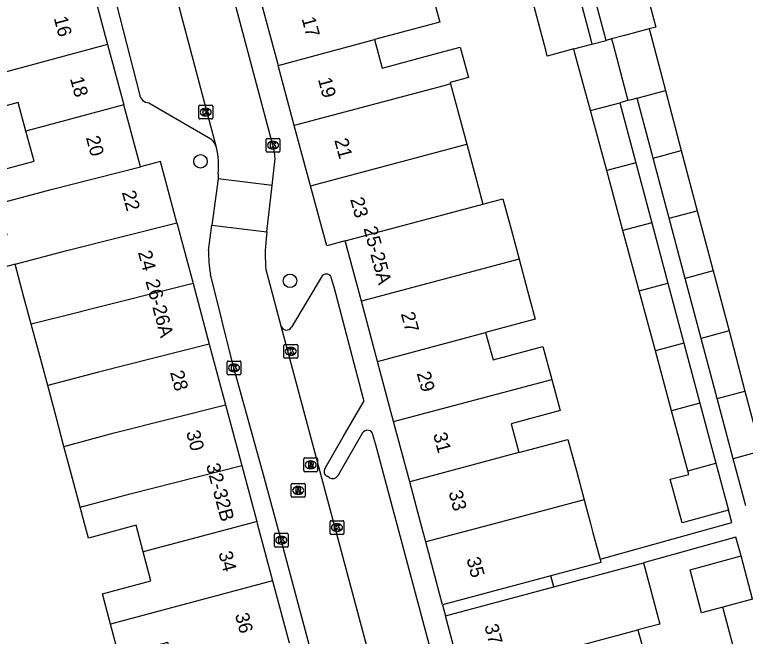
# Model space of a CAD drawing. Extents: x 162542 to 163144, y 380786 to 381511.
# Drawn here: x 162917.9 to 162970.8, y 380991.8 to 381036.9 of the extents above; entities that cross this region are included whole.
import ezdxf

# ---------------------------------------------------------------- set-up
doc = ezdxf.new("R2010")
doc.units = 0
for name, color, linetype in [('IMGEO_Boom', 7, 'Continuous'), ('IMGEO_Kolk', 7, 'Continuous'), ('IMGEO_Pand', 7, 'Continuous'), ('IMGEO_Pand_nummerreeks', 7, 'Continuous'), ('IMGEO_Pand_overbouw', 7, 'Continuous'), ('IMGEO_Rijbaan_lokaal_open', 7, 'Continuous'), ('IMGEO_Rioolput', 7, 'Continuous'), ('IMGEO_Voetpad_open', 7, 'Continuous')]:
    doc.layers.add(name, color=color, linetype=linetype)

msp = doc.modelspace()

# ---------------------------------------------------------------- linework, layer by layer
at = {"layer": 'IMGEO_Boom'}
for centre in [(162931.348, 381026.255), (162937.837, 381017.59)]:
    msp.add_circle(centre, 0.489, dxfattribs=at)
at = {"layer": 'IMGEO_Kolk'}
for p, q in [((162931.232, 381029.4), (162931.232, 381030.252)), ((162931.307, 381030.326), (162932.159, 381030.326)), ((162931.72, 381030.106), (162931.745, 381030.106)), ((162932.233, 381030.252), (162932.233, 381029.4)), ((162932.159, 381029.326), (162931.307, 381029.326)), ((162931.743, 381029.546), (162931.718, 381029.546)), ((162936.109, 381026.995), (162936.109, 381027.847)), ((162936.184, 381027.921), (162937.036, 381027.921)), ((162937.11, 381027.847), (162937.11, 381026.995)), ((162936.597, 381027.701), (162936.622, 381027.701)), ((162937.036, 381026.921), (162936.184, 381026.921)), ((162936.62, 381027.141), (162936.595, 381027.141)), ((162937.395, 381012.052), (162937.395, 381012.904)), ((162937.47, 381012.978), (162938.322, 381012.978)), ((162938.396, 381012.904), (162938.396, 381012.052)), ((162937.883, 381012.758), (162937.908, 381012.758)), ((162938.322, 381011.978), (162937.47, 381011.978)), ((162937.906, 381012.198), (162937.881, 381012.198)), ((162933.282, 381010.848), (162933.282, 381011.7)), ((162933.357, 381011.774), (162934.209, 381011.774)), ((162933.77, 381011.554), (162933.795, 381011.554)), ((162934.283, 381011.7), (162934.283, 381010.848)), ((162934.209, 381010.774), (162933.357, 381010.774)), ((162933.793, 381010.994), (162933.768, 381010.994)), ((162940.818, 381000.196), (162941.67, 381000.196)), ((162940.743, 380999.27), (162940.743, 381000.122)), ((162941.231, 380999.976), (162941.256, 380999.976)), ((162941.744, 381000.122), (162941.744, 380999.27)), ((162936.707, 380998.353), (162936.707, 380999.205)), ((162936.782, 380999.279), (162937.634, 380999.279)), ((162937.708, 380999.205), (162937.708, 380998.353)), ((162941.67, 380999.196), (162940.818, 380999.196)), ((162941.254, 380999.416), (162941.229, 380999.416)), ((162937.195, 380999.059), (162937.22, 380999.059)), ((162937.634, 380998.279), (162936.782, 380998.279)), ((162937.218, 380998.499), (162937.193, 380998.499))]:
    msp.add_line(p, q, dxfattribs=at)
for points in [[(162931.232, 381029.4), (162931.232, 381030.252)], [(162931.307, 381030.326), (162932.159, 381030.326)], [(162931.553, 381030.026), (162931.676, 381030.026), (162931.676, 381029.875), (162931.806, 381030.026), (162931.97, 381030.026), (162931.824, 381029.875), (162931.977, 381029.626), (162931.825, 381029.626), (162931.74, 381029.79), (162931.676, 381029.723), (162931.676, 381029.626), (162931.553, 381029.626), (162931.553, 381030.026)], [(162932.233, 381030.252), (162932.233, 381029.4)], [(162932.159, 381029.326), (162931.307, 381029.326)], [(162936.109, 381026.995), (162936.109, 381027.847)], [(162936.184, 381027.921), (162937.036, 381027.921)], [(162937.11, 381027.847), (162937.11, 381026.995)], [(162936.43, 381027.621), (162936.553, 381027.621), (162936.553, 381027.47), (162936.683, 381027.621), (162936.847, 381027.621), (162936.701, 381027.47), (162936.854, 381027.221), (162936.702, 381027.221), (162936.617, 381027.385), (162936.553, 381027.318), (162936.553, 381027.221), (162936.43, 381027.221), (162936.43, 381027.621)], [(162937.036, 381026.921), (162936.184, 381026.921)], [(162937.395, 381012.052), (162937.395, 381012.904)], [(162937.47, 381012.978), (162938.322, 381012.978)], [(162938.396, 381012.904), (162938.396, 381012.052)], [(162937.716, 381012.678), (162937.839, 381012.678), (162937.839, 381012.527), (162937.969, 381012.678), (162938.133, 381012.678), (162937.987, 381012.527), (162938.14, 381012.278), (162937.988, 381012.278), (162937.903, 381012.442), (162937.839, 381012.375), (162937.839, 381012.278), (162937.716, 381012.278), (162937.716, 381012.678)], [(162938.322, 381011.978), (162937.47, 381011.978)], [(162933.282, 381010.848), (162933.282, 381011.7)], [(162933.357, 381011.774), (162934.209, 381011.774)], [(162933.603, 381011.474), (162933.726, 381011.474), (162933.726, 381011.323), (162933.856, 381011.474), (162934.02, 381011.474), (162933.874, 381011.323), (162934.027, 381011.074), (162933.875, 381011.074), (162933.79, 381011.238), (162933.726, 381011.171), (162933.726, 381011.074), (162933.603, 381011.074), (162933.603, 381011.474)], [(162934.283, 381011.7), (162934.283, 381010.848)], [(162934.209, 381010.774), (162933.357, 381010.774)], [(162940.818, 381000.196), (162941.67, 381000.196)], [(162940.743, 380999.27), (162940.743, 381000.122)], [(162941.064, 380999.896), (162941.187, 380999.896), (162941.187, 380999.745), (162941.317, 380999.896), (162941.481, 380999.896), (162941.335, 380999.745), (162941.488, 380999.496), (162941.336, 380999.496), (162941.251, 380999.66), (162941.187, 380999.593), (162941.187, 380999.496), (162941.064, 380999.496), (162941.064, 380999.896)], [(162941.744, 381000.122), (162941.744, 380999.27)], [(162936.707, 380998.353), (162936.707, 380999.205)], [(162936.782, 380999.279), (162937.634, 380999.279)], [(162937.708, 380999.205), (162937.708, 380998.353)], [(162941.67, 380999.196), (162940.818, 380999.196)], [(162937.028, 380998.979), (162937.151, 380998.979), (162937.151, 380998.828), (162937.281, 380998.979), (162937.445, 380998.979), (162937.299, 380998.828), (162937.452, 380998.579), (162937.3, 380998.579), (162937.215, 380998.743), (162937.151, 380998.676), (162937.151, 380998.579), (162937.028, 380998.579), (162937.028, 380998.979)], [(162937.634, 380998.279), (162936.782, 380998.279)]]:
    msp.add_lwpolyline(points, dxfattribs=at)
for centre, start, end in [((162931.309, 381030.25), 91.552, 178.448), ((162931.309, 381030.25), 91.552, 178.448), ((162932.157, 381030.25), 1.552, 88.448), ((162932.157, 381030.25), 1.552, 88.448), ((162931.309, 381029.402), 181.552, 268.448), ((162931.309, 381029.402), 181.552, 268.448), ((162932.157, 381029.402), 271.552, 358.448), ((162932.157, 381029.402), 271.552, 358.448), ((162936.186, 381027.845), 91.552, 178.448), ((162936.186, 381027.845), 91.552, 178.448), ((162937.034, 381027.845), 1.552, 88.448), ((162937.034, 381027.845), 1.552, 88.448), ((162936.186, 381026.997), 181.552, 268.448), ((162936.186, 381026.997), 181.552, 268.448), ((162937.034, 381026.997), 271.552, 358.448), ((162937.034, 381026.997), 271.552, 358.448), ((162937.472, 381012.902), 91.552, 178.448), ((162937.472, 381012.902), 91.552, 178.448), ((162938.32, 381012.902), 1.552, 88.448), ((162938.32, 381012.902), 1.552, 88.448), ((162937.472, 381012.054), 181.552, 268.448), ((162937.472, 381012.054), 181.552, 268.448), ((162938.32, 381012.054), 271.552, 358.448), ((162938.32, 381012.054), 271.552, 358.448), ((162933.359, 381011.698), 91.552, 178.448), ((162933.359, 381011.698), 91.552, 178.448), ((162934.207, 381011.698), 1.552, 88.448), ((162934.207, 381011.698), 1.552, 88.448), ((162933.359, 381010.85), 181.552, 268.448), ((162933.359, 381010.85), 181.552, 268.448), ((162934.207, 381010.85), 271.552, 358.448), ((162934.207, 381010.85), 271.552, 358.448), ((162940.82, 381000.12), 91.552, 178.448), ((162940.82, 381000.12), 91.552, 178.448), ((162941.668, 381000.12), 1.552, 88.448), ((162941.668, 381000.12), 1.552, 88.448), ((162936.784, 380999.203), 91.552, 178.448), ((162936.784, 380999.203), 91.552, 178.448), ((162937.632, 380999.203), 1.552, 88.448), ((162937.632, 380999.203), 1.552, 88.448), ((162940.82, 380999.272), 181.552, 268.448), ((162940.82, 380999.272), 181.552, 268.448), ((162941.668, 380999.272), 271.552, 358.448), ((162941.668, 380999.272), 271.552, 358.448), ((162936.784, 380998.355), 181.552, 268.448), ((162936.784, 380998.355), 181.552, 268.448), ((162937.632, 380998.355), 271.552, 358.448), ((162937.632, 380998.355), 271.552, 358.448)]:
    msp.add_arc(centre, 0.0765, start, end, dxfattribs=at)
for centre, major_axis, ratio, start_param, end_param in [((162931.719, 381029.826), (-0.387, 0.002), 0.722429, 4.712389, 7.853982), ((162931.744, 381029.826), (-0.39, 0.002), 0.717154, 1.570796, 4.712389), ((162936.596, 381027.421), (-0.387, 0.002), 0.722429, 4.712389, 7.853982), ((162936.621, 381027.421), (-0.39, 0.002), 0.717154, 1.570796, 4.712389), ((162937.882, 381012.478), (-0.387, 0.002), 0.722429, 4.712389, 7.853982), ((162937.907, 381012.478), (-0.39, 0.002), 0.717154, 1.570796, 4.712389), ((162933.769, 381011.274), (-0.387, 0.002), 0.722429, 4.712389, 7.853982), ((162933.794, 381011.274), (-0.39, 0.002), 0.717154, 1.570796, 4.712389), ((162941.23, 380999.696), (-0.387, 0.002), 0.722429, 4.712389, 7.853982), ((162941.255, 380999.696), (-0.39, 0.002), 0.717154, 1.570796, 4.712389), ((162937.194, 380998.779), (-0.387, 0.002), 0.722429, 4.712389, 7.853982), ((162937.219, 380998.779), (-0.39, 0.002), 0.717154, 1.570796, 4.712389)]:
    msp.add_ellipse(centre, major_axis=major_axis, ratio=ratio, start_param=start_param, end_param=end_param, dxfattribs=at)
at = {"layer": 'IMGEO_Pand'}
for points in [[(162948.459, 381040.963), (162949.028, 381038.832), (162948.105, 381038.583), (162948.703, 381036.351), (162943.972, 381035.083)], [(162963.202, 381040.328), (162964.368, 381035.987), (162963.874, 381035.856)], [(162960.767, 381035.03), (162959.598, 381039.377)], [(162923.447, 381039.073), (162924.619, 381034.718)], [(162958.601, 381039.004), (162959.614, 381035.173), (162959.725, 381034.754)], [(162958.412, 381034.405), (162956.483, 381033.893), (162956.372, 381034.312), (162955.361, 381038.136)], [(162935.804, 381037.57), (162936.977, 381033.208)], [(162963.874, 381035.856), (162962.089, 381035.382), (162961.144, 381035.131)], [(162963.874, 381035.856), (162963.988, 381035.424), (162965.053, 381031.394)], [(162961.144, 381035.131), (162960.767, 381035.03)], [(162961.144, 381035.131), (162961.253, 381034.719), (162962.325, 381030.661)], [(162924.619, 381034.718), (162911.91, 381031.297)], [(162924.619, 381034.718), (162925.791, 381030.363)], [(162936.977, 381033.208), (162943.972, 381035.083)], [(162943.972, 381035.083), (162944.526, 381033.023), (162948.262, 381034.028), (162950.183, 381034.545), (162950.778, 381032.332), (162949.445, 381031.973), (162949.473, 381031.868)], [(162958.412, 381034.405), (162959.725, 381034.754)], [(162959.725, 381034.754), (162960.767, 381035.03)], [(162959.62, 381029.933), (162958.518, 381034.014), (162958.412, 381034.405)], [(162938.151, 381028.847), (162936.977, 381033.208)], [(162949.473, 381031.868), (162948.994, 381031.739), (162938.151, 381028.847)], [(162949.473, 381031.868), (162950.097, 381029.549), (162950.648, 381027.502)], [(162918.701, 381028.454), (162918.145, 381030.518), (162914.388, 381029.507), (162912.531, 381029.007), (162911.91, 381031.297)], [(162962.996, 381030.84), (162965.053, 381031.394)], [(162965.053, 381031.394), (162966.204, 381027.036)], [(162925.791, 381030.363), (162918.701, 381028.454)], [(162927.007, 381025.845), (162925.791, 381030.363)], [(162959.62, 381029.933), (162961.74, 381030.505)], [(162962.325, 381030.661), (162961.74, 381030.505)], [(162961.74, 381030.505), (162962.902, 381026.149)], [(162962.996, 381030.84), (162962.562, 381030.724), (162962.325, 381030.661)], [(162964.157, 381026.486), (162962.996, 381030.84)], [(162960.795, 381025.583), (162959.62, 381029.933)], [(162939.325, 381024.483), (162938.151, 381028.847)], [(162916.718, 381023.197), (162916.001, 381023.006), (162914.28, 381022.557), (162913.68, 381024.767), (162915.496, 381025.256), (162919.287, 381026.276), (162918.701, 381028.454)], [(162939.325, 381024.483), (162950.648, 381027.502)], [(162950.648, 381027.502), (162951.277, 381025.164), (162951.819, 381023.15)], [(162964.157, 381026.486), (162966.204, 381027.036)], [(162966.204, 381027.036), (162967.356, 381022.675)], [(162929.629, 381021.805), (162928.444, 381026.232), (162927.007, 381025.845)], [(162962.902, 381026.149), (162960.795, 381025.583)], [(162962.902, 381026.149), (162964.064, 381021.79)], [(162965.319, 381022.128), (162964.157, 381026.486)], [(162916.718, 381023.197), (162920.524, 381024.21), (162927.007, 381025.845)], [(162961.971, 381021.228), (162960.795, 381025.583)], [(162941.845, 381020.479), (162940.499, 381020.119), (162939.325, 381024.483)], [(162951.819, 381023.15), (162953.267, 381023.538), (162953.86, 381021.331), (162954.443, 381019.162)], [(162917.905, 381018.795), (162916.417, 381018.399), (162915.85, 381020.506), (162917.337, 381020.906), (162917.054, 381021.954), (162916.718, 381023.197)], [(162941.845, 381020.479), (162947.105, 381021.888), (162949.732, 381022.591), (162951.819, 381023.15)], [(162965.319, 381022.128), (162967.356, 381022.675)], [(162967.356, 381022.675), (162968.508, 381018.312)], [(162966.482, 381017.768), (162965.319, 381022.128)], [(162917.905, 381018.795), (162921.668, 381019.797), (162929.629, 381021.805)], [(162929.629, 381021.805), (162930.807, 381017.401)], [(162964.064, 381021.79), (162961.971, 381021.228)], [(162964.064, 381021.79), (162965.227, 381017.431)], [(162963.148, 381016.873), (162961.971, 381021.228)], [(162943.013, 381016.113), (162941.845, 381020.479)], [(162919.083, 381014.437), (162918.546, 381016.414), (162917.905, 381018.795)], [(162954.443, 381019.162), (162943.013, 381016.113)], [(162954.443, 381019.162), (162955.06, 381016.869), (162955.613, 381014.814), (162952.016, 381013.849)], [(162968.508, 381018.312), (162966.482, 381017.768)], [(162968.508, 381018.312), (162969.66, 381013.952)], [(162967.644, 381013.411), (162966.482, 381017.768)], [(162930.807, 381017.401), (162922.812, 381015.384), (162922.489, 381015.298), (162919.083, 381014.437)], [(162930.807, 381017.401), (162931.986, 381012.996)], [(162963.148, 381016.873), (162965.227, 381017.431)], [(162965.227, 381017.431), (162966.389, 381013.073)], [(162964.324, 381012.519), (162963.148, 381016.873)], [(162944.181, 381011.747), (162943.013, 381016.113)], [(162920.284, 381009.993), (162919.705, 381012.144), (162919.083, 381014.437)], [(162969.66, 381013.952), (162967.644, 381013.411)], [(162969.66, 381013.952), (162970.812, 381009.59)], [(162944.181, 381011.747), (162952.016, 381013.849)], [(162952.016, 381013.849), (162952.553, 381011.855), (162956.168, 381012.828), (162956.811, 381010.439)], [(162968.806, 381009.051), (162967.644, 381013.411)], [(162931.986, 381012.996), (162923.956, 381010.97), (162920.284, 381009.993)], [(162931.986, 381012.996), (162933.165, 381008.592)], [(162966.389, 381013.073), (162964.324, 381012.519)], [(162966.389, 381013.073), (162967.551, 381008.714)], [(162965.501, 381008.163), (162964.324, 381012.519)], [(162945.348, 381007.381), (162944.181, 381011.747)], [(162945.348, 381007.381), (162956.811, 381010.439)], [(162956.811, 381010.439), (162957.417, 381008.186), (162953.863, 381007.23), (162954.425, 381005.141)], [(162921.455, 381005.587), (162920.921, 381007.624), (162920.284, 381009.993)], [(162968.806, 381009.051), (162970.812, 381009.59)], [(162970.812, 381009.59), (162971.964, 381005.228)], [(162967.551, 381008.714), (162965.501, 381008.163)], [(162967.551, 381008.714), (162968.714, 381004.355)], [(162969.969, 381004.692), (162968.806, 381009.051)], [(162921.455, 381005.587), (162925.1, 381006.557), (162933.165, 381008.592)], [(162933.165, 381008.592), (162934.344, 381004.187)], [(162966.677, 381003.807), (162965.501, 381008.163)], [(162946.515, 381003.016), (162945.348, 381007.381)], [(162954.425, 381005.141), (162957.978, 381006.095), (162958.594, 381003.801), (162959.154, 381001.716)], [(162922.625, 381001.181), (162921.974, 381003.606), (162921.455, 381005.587)], [(162954.425, 381005.141), (162946.515, 381003.016)], [(162971.964, 381005.228), (162969.969, 381004.692)], [(162970.883, 381001.263), (162969.969, 381004.692)], [(162922.625, 381001.181), (162926.244, 381002.144), (162934.344, 381004.187)], [(162934.344, 381004.187), (162935.428, 381000.134)], [(162966.677, 381003.807), (162968.714, 381004.355)], [(162968.714, 381004.355), (162969.622, 381000.947)], [(162969.622, 381000.947), (162966.265, 381000.049), (162965.397, 381003.207), (162966.747, 381003.547), (162966.677, 381003.807)], [(162947.683, 380998.651), (162947.322, 381000), (162946.515, 381003.016)], [(162959.154, 381001.716), (162952.741, 381000), (162947.683, 380998.651)], [(162959.154, 381001.716), (162959.615, 381000), (162959.798, 380999.318), (162960.313, 380997.403)], [(162927.193, 380997.942), (162926.681, 380999.861), (162923.227, 380998.939), (162922.942, 381000), (162922.625, 381001.181)], [(162935.428, 381000.134), (162934.925, 381000), (162927.193, 380997.942)], [(162935.428, 381000.134), (162935.464, 381000), (162936.581, 380995.826)], [(162948.903, 380994.089), (162947.683, 380998.651)], [(162924.82, 380992.696), (162924.236, 380994.884), (162927.758, 380995.823), (162927.193, 380997.942)], [(162969.209, 380993.916), (162967.656, 380993.501), (162966.845, 380996.64), (162970.541, 380997.656)], [(162971.373, 380994.495), (162970.541, 380997.656)], [(162960.313, 380997.403), (162960.375, 380997.171), (162956.75, 380996.197), (162948.903, 380994.089)], [(162949.117, 380993.289), (162956.966, 380995.388), (162963.469, 380997.127)], [(162963.469, 380997.127), (162964.651, 380992.697), (162963.058, 380992.271)], [(162936.581, 380995.826), (162924.82, 380992.696)], [(162936.581, 380995.826), (162937.785, 380991.327)], [(162971.373, 380994.495), (162969.209, 380993.916)], [(162970.393, 380989.486), (162969.209, 380993.916)], [(162950.301, 380988.859), (162949.117, 380993.289)], [(162929.567, 380989.141), (162928.975, 380991.357), (162925.43, 380990.411), (162924.82, 380992.696)], [(162950.301, 380988.859), (162963.058, 380992.271)], [(162963.058, 380992.271), (162963.651, 380990.049), (162962.285, 380989.684), (162958.751, 380988.741), (162959.341, 380986.53)]]:
    msp.add_lwpolyline(points, dxfattribs=at)
at = {"layer": 'IMGEO_Pand_overbouw'}
msp.add_lwpolyline([(162956.966, 380995.388), (162956.75, 380996.197), (162948.903, 380994.089), (162949.117, 380993.289)], close=True, dxfattribs=at)
at = {"layer": 'IMGEO_Rijbaan_lokaal_open'}
for points in [[(162936.579, 381027.531), (162928.191, 381059.033), (162927.613, 381061.151)], [(162932.515, 381027.26), (162928.125, 381043.772), (162924.511, 381057.363)], [(162936.534, 381024.494), (162936.752, 381026.471)], [(162932.636, 381025.342), (162932.623, 381024.991)], [(162932.623, 381024.991), (162932.175, 381021.634)], [(162936.534, 381024.494), (162932.623, 381024.991)], [(162936.167, 381021.151), (162936.534, 381024.494)], [(162931.928, 381019.779), (162932.175, 381021.634)], [(162932.175, 381021.634), (162936.167, 381021.151)], [(162936.167, 381021.151), (162936.109, 381020.628)], [(162936.095, 381018.42), (162937.182, 381014.315)], [(162949.301, 380953.613), (162937.085, 380999.244), (162935.911, 381003.519), (162933.706, 381011.552), (162932.068, 381018.083)], [(162937.182, 381014.315), (162952.035, 380958.794), (162952.371, 380957.505)]]:
    msp.add_lwpolyline(points, dxfattribs=at)
for centre, radius, start, end in [((162926.972, 381025.948), 5.696, 353.8976, 13.322), ((162932.478, 381026.318), 4.276, 2.0552, 16.4835), ((162945.505, 381019.464), 9.467, 172.94, 186.3334), ((162940.708, 381019.65), 8.78, 179.1579, 190.28)]:
    msp.add_arc(centre, radius, start, end, dxfattribs=at)
at = {"layer": 'IMGEO_Rioolput'}
for p, q in [((162938.838, 381003.823), (162938.838, 381004.675)), ((162938.913, 381004.749), (162939.765, 381004.749)), ((162939.326, 381004.529), (162939.351, 381004.529)), ((162939.839, 381004.675), (162939.839, 381003.823)), ((162939.349, 381003.969), (162939.324, 381003.969)), ((162939.765, 381003.749), (162938.913, 381003.749)), ((162937.93, 381001.968), (162937.93, 381002.82)), ((162938.005, 381002.894), (162938.857, 381002.894)), ((162938.931, 381002.82), (162938.931, 381001.968)), ((162938.418, 381002.674), (162938.443, 381002.674)), ((162938.857, 381001.894), (162938.005, 381001.894)), ((162938.441, 381002.114), (162938.416, 381002.114))]:
    msp.add_line(p, q, dxfattribs=at)
for points in [[(162938.838, 381003.823), (162938.838, 381004.675)], [(162938.913, 381004.749), (162939.765, 381004.749)], [(162939.427, 381004.447), (162939.175, 381004.449), (162939.175, 381004.049)], [(162939.839, 381004.675), (162939.839, 381003.823)], [(162939.175, 381004.049), (162939.299, 381004.049), (162939.299, 381004.211), (162939.31, 381004.211)], [(162939.353, 381004.368), (162939.299, 381004.368), (162939.299, 381004.287)], [(162939.299, 381004.287), (162939.351, 381004.287)], [(162939.357, 381004.182), (162939.428, 381004.049), (162939.568, 381004.049), (162939.503, 381004.175)], [(162939.765, 381003.749), (162938.913, 381003.749)], [(162937.93, 381001.968), (162937.93, 381002.82)], [(162938.005, 381002.894), (162938.857, 381002.894)], [(162938.931, 381002.82), (162938.931, 381001.968)], [(162938.519, 381002.592), (162938.267, 381002.594), (162938.267, 381002.194)], [(162938.267, 381002.194), (162938.391, 381002.194), (162938.391, 381002.356), (162938.402, 381002.356)], [(162938.445, 381002.513), (162938.391, 381002.513), (162938.391, 381002.432)], [(162938.391, 381002.432), (162938.443, 381002.432)], [(162938.449, 381002.327), (162938.52, 381002.194), (162938.66, 381002.194), (162938.595, 381002.32)], [(162938.857, 381001.894), (162938.005, 381001.894)]]:
    msp.add_lwpolyline(points, dxfattribs=at)
for centre, radius, start, end in [((162938.915, 381004.673), 0.0765, 91.552, 178.448), ((162938.915, 381004.673), 0.0765, 91.552, 178.448), ((162939.426, 381004.337), 0.109, 350.3612, 89.416), ((162939.763, 381004.673), 0.0765, 1.552, 88.448), ((162939.763, 381004.673), 0.0765, 1.552, 88.448), ((162939.309, 381004.158), 0.0533, 26.0293, 88.6989), ((162939.335, 381004.476), 0.19, 274.7715, 282.9687), ((162939.359, 381004.272), 0.0964, 77.0061, 93.1865), ((162939.373, 381004.329), 0.0378, 276.6634, 79.6772), ((162939.424, 381004.337), 0.112, 277.5842, 350.9817), ((162939.408, 381004.122), 0.108, 29.5134, 73.7905), ((162938.915, 381003.825), 0.0765, 181.552, 268.448), ((162938.915, 381003.825), 0.0765, 181.552, 268.448), ((162939.763, 381003.825), 0.0765, 271.552, 358.448), ((162939.763, 381003.825), 0.0765, 271.552, 358.448), ((162938.007, 381002.818), 0.0765, 91.552, 178.448), ((162938.007, 381002.818), 0.0765, 91.552, 178.448), ((162938.855, 381002.818), 0.0765, 1.552, 88.448), ((162938.855, 381002.818), 0.0765, 1.552, 88.448), ((162938.401, 381002.303), 0.0533, 26.0293, 88.6989), ((162938.427, 381002.621), 0.19, 274.7715, 282.9687), ((162938.451, 381002.417), 0.0964, 77.0061, 93.1865), ((162938.465, 381002.474), 0.0378, 276.6634, 79.6772), ((162938.518, 381002.482), 0.109, 350.3612, 89.416), ((162938.516, 381002.482), 0.112, 277.5842, 350.9817), ((162938.5, 381002.267), 0.108, 29.5134, 73.7905), ((162938.007, 381001.97), 0.0765, 181.552, 268.448), ((162938.007, 381001.97), 0.0765, 181.552, 268.448), ((162938.855, 381001.97), 0.0765, 271.552, 358.448), ((162938.855, 381001.97), 0.0765, 271.552, 358.448)]:
    msp.add_arc(centre, radius, start, end, dxfattribs=at)
for centre, major_axis, ratio, start_param, end_param in [((162939.325, 381004.249), (-0.387, 0.002), 0.722429, 4.712389, 7.853982), ((162939.35, 381004.249), (-0.39, 0.002), 0.717154, 1.570796, 4.712389), ((162938.417, 381002.394), (-0.387, 0.002), 0.722429, 4.712389, 7.853982), ((162938.442, 381002.394), (-0.39, 0.002), 0.717154, 1.570796, 4.712389)]:
    msp.add_ellipse(centre, major_axis=major_axis, ratio=ratio, start_param=start_param, end_param=end_param, dxfattribs=at)
at = {"layer": 'IMGEO_Voetpad_open'}
for points in [[(162923.627, 381044.052), (162926.923, 381031.134)], [(162927.609, 381030.486), (162932.099, 381027.877)], [(162940.177, 381017.942), (162937.953, 381014.228)], [(162943.146, 381009.11), (162941.032, 381017.142), (162940.855, 381017.741)], [(162940.391, 381003.994), (162941.699, 381006.285), (162943.152, 381008.763)], [(162943.093, 381006.555), (162941.615, 381004), (162941.315, 381003.442)], [(162952.294, 380974.883), (162944.054, 381005.688), (162943.849, 381006.417)], [(162940.701, 381003.291), (162940.531, 381003.414)], [(162960.313, 380997.403), (162969.867, 381000.071), (162969.622, 381000.947)], [(162970.541, 380997.656), (162970.167, 380998.997), (162963.469, 380997.127)], [(162948.903, 380994.089), (162949.117, 380993.289)]]:
    msp.add_lwpolyline(points, dxfattribs=at)
for centre, radius, start, end in [((162927.691, 381031.26), 0.778, 189.309, 263.9543), ((162931.391, 381026.951), 1.165, 15.3708, 52.6073), ((162940.474, 381017.7), 0.383, 6.1268, 140.8473), ((162937.587, 381014.442), 0.424, 197.4649, 329.659), ((162942.79, 381008.93), 0.399, 335.2097, 26.7715), ((162943.445, 381006.344), 0.41, 10.1807, 149.1296), ((162940.683, 381003.757), 0.375, 140.9456, 246.1953), ((162940.909, 381003.771), 0.523, 246.5887, 321.0442)]:
    msp.add_arc(centre, radius, start, end, dxfattribs=at)

# ---------------------------------------------------------------- texts
at = {"layer": 'IMGEO_Pand_nummerreeks'}
for s, rotation, p in [('16', 285.0608, (162920.705, 381036.642)), ('17', 285.0571, (162938.674, 381036.601)), ('18', 285.0608, (162921.884, 381032.264)), ('19', 285.0598, (162939.856, 381032.208)), ('20', 285.0628, (162923.037, 381027.976)), ('21', 285.0598, (162941.044, 381027.792)), ('22', 284.9826, (162925.644, 381024.01)), ('23', 285.0571, (162942.196, 381023.508)), ('25-25A', 284.7764, (162943.16, 381021.406)), ('24', 284.9817, (162926.808, 381019.658)), ('26-26A', 284.8135, (162927.356, 381017.565)), ('27', 284.9723, (162945.866, 381015.199)), ('28', 284.9817, (162929.137, 381010.955)), ('29', 284.9723, (162947.019, 381010.884)), ('30', 284.9817, (162930.301, 381006.606)), ('31', 284.9723, (162948.202, 381006.46)), ('32-32B', 284.9712, (162931.747, 381004.22)), ('33', 284.9723, (162949.327, 381002.254)), ('34', 284.983, (162932.644, 380997.849)), ('35', 284.9712, (162950.622, 380997.419)), ('36', 284.983, (162933.841, 380993.378)), ('37', 284.9718, (162951.918, 380992.568))]:
    msp.add_text(s, height=1, rotation=rotation, dxfattribs=at).set_placement(p)

doc.saveas('drawing.dxf')
